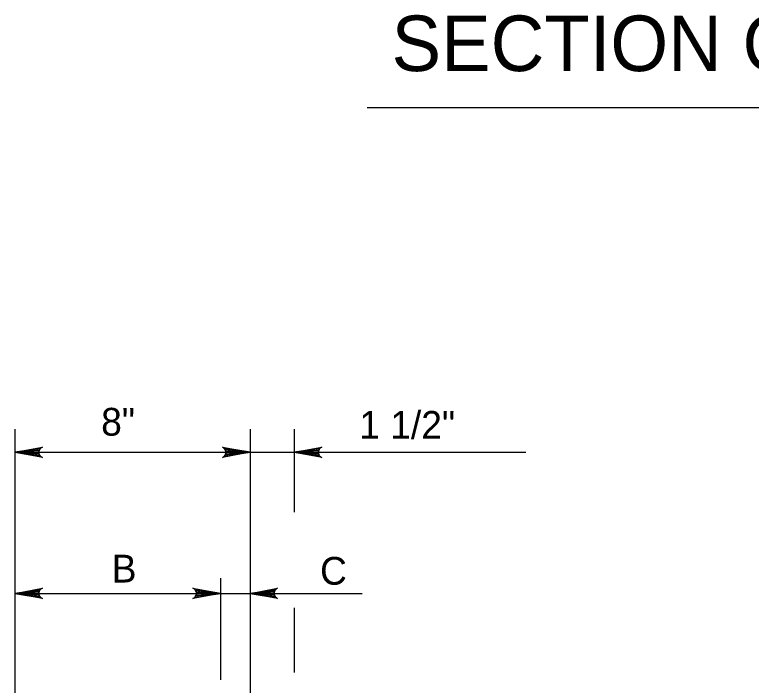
# Model space of a CAD drawing. Extents: x 2087776 to 2104538, y 970919 to 982612.
# Drawn here: x 2097379.7 to 2097640.6, y 981705.9 to 981943.5 of the extents above; entities that cross this region are included whole.
import ezdxf

# ---------------------------------------------------------------- set-up
doc = ezdxf.new("R2010")
doc.units = 0
doc.layers.add('1', color=7, linetype='Continuous')

msp = doc.modelspace()

# ---------------------------------------------------------------- linework, layer by layer
at = {"layer": '1'}
for p, q in [((2097504.59, 981910.69), (2097731, 981910.69)), ((2097379.73, 981796.63), (2097379.73, 981640.14)), ((2097463.07, 981796.63), (2097463.07, 981641.6)), ((2097478.69, 981796.63), (2097478.69, 981767.24)), ((2097379.73, 981788.43), (2097560.75, 981788.43)), ((2097452.65, 981743.87), (2097452.65, 981707.79)), ((2097379.73, 981738.43), (2097502.8, 981738.43)), ((2097478.69, 981733.35), (2097478.69, 981710.41))]:
    msp.add_line(p, q, dxfattribs=at)
for points in [[(2097379.73, 981788.43), (2097389.51, 981790.26), (2097389.14, 981790), (2097388.76, 981789.74), (2097388.56, 981789.41), (2097388.37, 981789.08), (2097388.31, 981788.76), (2097388.26, 981788.43), (2097388.31, 981788.1), (2097388.37, 981787.77), (2097388.56, 981787.44), (2097388.76, 981787.11), (2097389.14, 981786.85), (2097389.51, 981786.59), (2097379.73, 981788.43), (2097389.14, 981786.85), (2097388.76, 981787.11), (2097379.73, 981788.43), (2097388.56, 981787.44), (2097388.37, 981787.77), (2097379.73, 981788.43), (2097388.31, 981788.1), (2097388.26, 981788.43), (2097379.73, 981788.43), (2097388.31, 981788.76), (2097388.37, 981789.08), (2097379.73, 981788.43), (2097388.56, 981789.41), (2097388.76, 981789.74), (2097379.73, 981788.43), (2097389.14, 981790)], [(2097463.07, 981788.43), (2097453.28, 981786.59), (2097453.66, 981786.85), (2097454.03, 981787.11), (2097454.23, 981787.44), (2097454.42, 981787.77), (2097454.48, 981788.1), (2097454.54, 981788.43), (2097454.48, 981788.76), (2097454.42, 981789.08), (2097454.23, 981789.41), (2097454.03, 981789.74), (2097453.66, 981790), (2097453.28, 981790.26), (2097463.07, 981788.43), (2097453.66, 981790), (2097454.03, 981789.74), (2097463.07, 981788.43), (2097454.23, 981789.41), (2097454.42, 981789.08), (2097463.07, 981788.43), (2097454.48, 981788.76), (2097454.54, 981788.43), (2097463.07, 981788.43), (2097454.48, 981788.1), (2097454.42, 981787.77), (2097463.07, 981788.43), (2097454.23, 981787.44), (2097454.03, 981787.11), (2097463.07, 981788.43), (2097453.66, 981786.85)], [(2097478.69, 981788.43), (2097488.48, 981790.26), (2097488.1, 981790), (2097487.72, 981789.74), (2097487.53, 981789.41), (2097487.33, 981789.08), (2097487.28, 981788.76), (2097487.22, 981788.43), (2097487.28, 981788.1), (2097487.33, 981787.77), (2097487.53, 981787.44), (2097487.72, 981787.11), (2097488.1, 981786.85), (2097488.48, 981786.59), (2097478.69, 981788.43), (2097488.1, 981786.85), (2097487.72, 981787.11), (2097478.69, 981788.43), (2097487.53, 981787.44), (2097487.33, 981787.77), (2097478.69, 981788.43), (2097487.28, 981788.1), (2097487.22, 981788.43), (2097478.69, 981788.43), (2097487.28, 981788.76), (2097487.33, 981789.08), (2097478.69, 981788.43), (2097487.53, 981789.41), (2097487.72, 981789.74), (2097478.69, 981788.43), (2097488.1, 981790)], [(2097379.73, 981738.43), (2097389.51, 981740.26), (2097389.14, 981740), (2097388.76, 981739.74), (2097388.56, 981739.41), (2097388.37, 981739.08), (2097388.31, 981738.76), (2097388.26, 981738.43), (2097388.31, 981738.1), (2097388.37, 981737.77), (2097388.56, 981737.44), (2097388.76, 981737.11), (2097389.14, 981736.85), (2097389.51, 981736.59), (2097379.73, 981738.43), (2097389.14, 981736.85), (2097388.76, 981737.11), (2097379.73, 981738.43), (2097388.56, 981737.44), (2097388.37, 981737.77), (2097379.73, 981738.43), (2097388.31, 981738.1), (2097388.26, 981738.43), (2097379.73, 981738.43), (2097388.31, 981738.76), (2097388.37, 981739.08), (2097379.73, 981738.43), (2097388.56, 981739.41), (2097388.76, 981739.74), (2097379.73, 981738.43), (2097389.14, 981740)], [(2097452.65, 981738.43), (2097442.87, 981736.59), (2097443.24, 981736.85), (2097443.62, 981737.11), (2097443.82, 981737.44), (2097444.01, 981737.77), (2097444.07, 981738.1), (2097444.12, 981738.43), (2097444.07, 981738.76), (2097444.01, 981739.08), (2097443.82, 981739.41), (2097443.62, 981739.74), (2097443.24, 981740), (2097442.87, 981740.26), (2097452.65, 981738.43), (2097443.24, 981740), (2097443.62, 981739.74), (2097452.65, 981738.43), (2097443.82, 981739.41), (2097444.01, 981739.08), (2097452.65, 981738.43), (2097444.07, 981738.76), (2097444.12, 981738.43), (2097452.65, 981738.43), (2097444.07, 981738.1), (2097444.01, 981737.77), (2097452.65, 981738.43), (2097443.82, 981737.44), (2097443.62, 981737.11), (2097452.65, 981738.43), (2097443.24, 981736.85)], [(2097463.07, 981738.43), (2097472.85, 981740.26), (2097472.47, 981740), (2097472.1, 981739.74), (2097471.9, 981739.41), (2097471.71, 981739.08), (2097471.65, 981738.76), (2097471.6, 981738.43), (2097471.65, 981738.1), (2097471.71, 981737.77), (2097471.9, 981737.44), (2097472.1, 981737.11), (2097472.47, 981736.85), (2097472.85, 981736.59), (2097463.07, 981738.43), (2097472.47, 981736.85), (2097472.1, 981737.11), (2097463.07, 981738.43), (2097471.9, 981737.44), (2097471.71, 981737.77), (2097463.07, 981738.43), (2097471.65, 981738.1), (2097471.6, 981738.43), (2097463.07, 981738.43), (2097471.65, 981738.76), (2097471.71, 981739.08), (2097463.07, 981738.43), (2097471.9, 981739.41), (2097472.1, 981739.74), (2097463.07, 981738.43), (2097472.47, 981740)]]:
    msp.add_lwpolyline(points, dxfattribs=at)

# ---------------------------------------------------------------- texts
for s, height, p in [('SECTION G-G', 19.685, (2097513.21, 981923.56)), ('8"', 9.843, (2097410.35, 981794.34)), ('1 1/2"', 9.843, (2097501.78, 981793.23)), ('C', 9.84, (2097487.89, 981741.51))]:
    msp.add_text(s, height=height, dxfattribs=at).set_placement(p)
msp.add_text('B', height=9.84, rotation=360, dxfattribs=at).set_placement((2097414.09, 981742.28))

doc.saveas('drawing.dxf')
